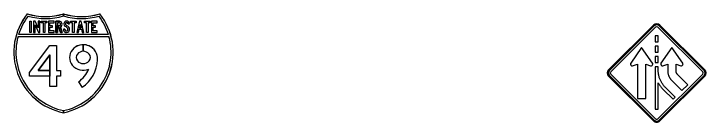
# Model space of a CAD drawing. Extents: x 658976 to 668721, y 639543 to 647196.
# Drawn here: x 668415.6 to 668720.8, y 643169.2 to 643217.2 of the extents above; entities that cross this region are included whole.
import ezdxf

# ---------------------------------------------------------------- set-up
doc = ezdxf.new("R2010")
doc.units = 0
doc.layers.add('GSCOLORFILL', color=7, linetype='Continuous')

msp = doc.modelspace()

# ---------------------------------------------------------------- linework, layer by layer
at = {"layer": 'GSCOLORFILL'}
for p, q in [((668435.66, 643213.87), (668434.09, 643213.87)), ((668435.66, 643213.19), (668435.66, 643213.19)), ((668435.66, 643211.97), (668435.66, 643211.97)), ((668435.66, 643211.97), (668435.66, 643211.97)), ((668697.63, 643212.21), (668677.83, 643192.41)), ((668677.83, 643192.41), (668697.63, 643212.21)), ((668697.99, 643211.86), (668678.19, 643192.06)), ((668678.77, 643191.47), (668698.57, 643211.27)), ((668697.99, 643211.86), (668697.99, 643211.86)), ((668699.52, 643211.27), (668719.32, 643191.47)), ((668719.91, 643192.06), (668700.11, 643211.86)), ((668720.26, 643192.41), (668700.46, 643212.21)), ((668700.46, 643212.21), (668720.26, 643192.41)), ((668446.18, 643200.61), (668446.18, 643203.53)), ((668446.18, 643203.53), (668446.18, 643200.61)), ((668446.18, 643200.61), (668446.18, 643203.53)), ((668446.18, 643203.53), (668446.18, 643200.61)), ((668446.18, 643200.61), (668446.18, 643200.61)), ((668446.18, 643200.61), (668446.18, 643200.61)), ((668692.38, 643202.33), (668687.59, 643195.32)), ((668697.17, 643195.32), (668692.38, 643202.33)), ((668705.71, 643202.33), (668700.92, 643195.32)), ((668710.51, 643195.32), (668705.71, 643202.33)), ((668687.59, 643195.32), (668687.55, 643195.25)), ((668688.42, 643194.21), (668690.55, 643194.9)), ((668690.55, 643194.9), (668690.55, 643179.67)), ((668694.21, 643179.67), (668694.21, 643194.9)), ((668694.21, 643194.9), (668696.34, 643194.21)), ((668700.92, 643195.32), (668700.89, 643195.25)), ((668701.76, 643194.21), (668703.88, 643194.9)), ((668703.88, 643194.9), (668703.88, 643192.19)), ((668707.55, 643192.26), (668707.55, 643194.9)), ((668707.55, 643194.9), (668709.67, 643194.21)), ((668699.7, 643192.1), (668699.7, 643193.66)), ((668719.91, 643192.06), (668719.91, 643192.06)), ((668677.83, 643189.58), (668697.63, 643169.78)), ((668697.63, 643169.78), (668677.83, 643189.58)), ((668678.19, 643189.94), (668697.98, 643170.14)), ((668678.19, 643189.94), (668678.19, 643189.94)), ((668698.57, 643170.73), (668678.77, 643190.53)), ((668719.32, 643190.53), (668699.52, 643170.73)), ((668700.11, 643170.14), (668719.91, 643189.94)), ((668700.46, 643169.78), (668720.26, 643189.58)), ((668720.26, 643189.58), (668700.46, 643169.78)), ((668712.73, 643185.82), (668708.4, 643190.15)), ((668444.02, 643187.02), (668445.72, 643184.64)), ((668444.02, 643187.02), (668445.72, 643184.64)), ((668444.02, 643187.02), (668445.72, 643184.64)), ((668699.7, 643175.02), (668699.7, 643186.65)), ((668699.7, 643186.65), (668699.88, 643186.34)), ((668705.77, 643187.6), (668710.14, 643183.23)), ((668710.14, 643183.23), (668712.73, 643185.82)), ((668701.84, 643183.74), (668706.23, 643179.35)), ((668707.17, 643180.3), (668702.78, 643184.69)), ((668690.55, 643179.67), (668694.21, 643179.67)), ((668706.23, 643179.35), (668707.17, 643180.3)), ((668698.37, 643175.02), (668699.7, 643175.02)), ((668700.11, 643170.14), (668700.11, 643170.14))]:
    msp.add_line(p, q, dxfattribs=at)
for points in [[(668437.46, 643217.2), (668437.46, 643216.25)], [(668437.46, 643216.25), (668437.46, 643217.2)], [(668434.09, 643213.87), (668434.09, 643208.99), (668434.77, 643208.99), (668434.77, 643211.28), (668435.46, 643211.28), (668436.11, 643208.99), (668436.82, 643208.99), (668436.14, 643211.39)], [(668435.66, 643213.19), (668434.77, 643213.19), (668434.77, 643208.99), (668434.09, 643208.99), (668434.09, 643213.87), (668435.66, 643213.87)], [(668435.66, 643213.19), (668434.77, 643213.19), (668434.77, 643208.99), (668434.09, 643208.99), (668434.09, 643213.87), (668435.66, 643213.87)], [(668435.66, 643213.19), (668434.77, 643213.19), (668434.77, 643211.97), (668435.66, 643211.97)], [(668439.44, 643212.7), (668440.12, 643212.7)], [(668439.44, 643212.7), (668440.12, 643212.7)], [(668439.44, 643212.7), (668440.12, 643212.7)], [(668436.14, 643211.39), (668436.82, 643208.99), (668436.11, 643208.99), (668435.46, 643211.28), (668434.77, 643211.28), (668434.77, 643211.97), (668435.66, 643211.97)], [(668436.14, 643211.39), (668436.82, 643208.99), (668436.11, 643208.99), (668435.46, 643211.28), (668434.77, 643211.28), (668434.77, 643211.97), (668435.66, 643211.97)], [(668438.07, 643210.43), (668437.38, 643210.43)], [(668438.07, 643210.43), (668437.38, 643210.43)], [(668438.07, 643210.43), (668437.38, 643210.43)], [(668417.39, 643207.16), (668457.52, 643207.16)], [(668457.25, 643208.08), (668417.66, 643208.08)], [(668699.7, 643193.66), (668698.37, 643193.66), (668698.37, 643175.02)], [(668702.78, 643184.69), (668702.54, 643184.93), (668702.31, 643185.19), (668702.09, 643185.45), (668701.88, 643185.72), (668701.67, 643185.99), (668701.48, 643186.28), (668701.29, 643186.56), (668701.12, 643186.86), (668700.94, 643187.16), (668700.79, 643187.46), (668700.64, 643187.77), (668700.51, 643188.09), (668700.38, 643188.41), (668700.26, 643188.73), (668700.16, 643189.06), (668700.07, 643189.39), (668699.98, 643189.72), (668699.91, 643190.06), (668699.85, 643190.4), (668699.8, 643190.73), (668699.76, 643191.07), (668699.73, 643191.41), (668699.71, 643191.76), (668699.7, 643192.1)], [(668703.88, 643192.19), (668703.89, 643191.92), (668703.9, 643191.7), (668703.92, 643191.47), (668703.94, 643191.3), (668703.97, 643191.08), (668704.01, 643190.85), (668704.05, 643190.68), (668704.1, 643190.47), (668704.16, 643190.26), (668704.21, 643190.09), (668704.29, 643189.88), (668704.37, 643189.68), (668704.45, 643189.49), (668704.53, 643189.31), (668704.62, 643189.15), (668704.74, 643188.93), (668704.84, 643188.76), (668704.95, 643188.59), (668705.06, 643188.43), (668705.19, 643188.27), (668705.33, 643188.08), (668705.46, 643187.93), (668705.59, 643187.78), (668705.77, 643187.6)], [(668708.4, 643190.15), (668708.27, 643190.28), (668708.22, 643190.34), (668708.17, 643190.4), (668708.09, 643190.51), (668708.05, 643190.56), (668708, 643190.63), (668707.96, 643190.69), (668707.93, 643190.75), (668707.84, 643190.91), (668707.82, 643190.94), (668707.79, 643191.01), (668707.76, 643191.08), (668707.72, 643191.18), (668707.68, 643191.28), (668707.67, 643191.31), (668707.64, 643191.41), (668707.62, 643191.52), (668707.61, 643191.55), (668707.59, 643191.68), (668707.57, 643191.79), (668707.57, 643191.83), (668707.56, 643191.94), (668707.55, 643192.06), (668707.55, 643192.26)], [(668699.88, 643186.34), (668700.06, 643186.02), (668700.25, 643185.71), (668700.45, 643185.41), (668700.66, 643185.11), (668700.88, 643184.83), (668701.11, 643184.55), (668701.34, 643184.27), (668701.59, 643184.01), (668701.84, 643183.74)], [(668437.46, 643173.4), (668437.46, 643174.33)], [(668437.46, 643174.33), (668437.46, 643173.4)], [(668437.46, 643173.41), (668437.46, 643173.4)], [(668437.46, 643173.4), (668437.46, 643173.41)]]:
    msp.add_lwpolyline(points, dxfattribs=at)
for points in [[(668422.56, 643213.87), (668423.24, 643213.87), (668423.24, 643208.99), (668422.56, 643208.99)], [(668422.56, 643213.87), (668423.24, 643213.87), (668423.24, 643208.99), (668422.56, 643208.99)], [(668422.56, 643213.87), (668423.24, 643213.87), (668423.24, 643208.99), (668422.56, 643208.99)], [(668426.47, 643208.99), (668427, 643208.99), (668427, 643213.87), (668426.32, 643213.87), (668426.32, 643210.92), (668424.94, 643213.87), (668424.27, 643213.87), (668424.27, 643208.99), (668424.95, 643208.99), (668424.95, 643212.24)], [(668426.47, 643208.99), (668427, 643208.99), (668427, 643213.87), (668426.32, 643213.87), (668426.32, 643210.92), (668424.94, 643213.87), (668424.27, 643213.87), (668424.27, 643208.99), (668424.95, 643208.99), (668424.95, 643212.24)], [(668426.47, 643208.99), (668427, 643208.99), (668427, 643213.87), (668426.32, 643213.87), (668426.32, 643210.92), (668424.94, 643213.87), (668424.27, 643213.87), (668424.27, 643208.99), (668424.95, 643208.99), (668424.95, 643212.24)], [(668428.56, 643213.19), (668427.66, 643213.19), (668427.66, 643213.87), (668430.15, 643213.87), (668430.15, 643213.19), (668429.25, 643213.19), (668429.25, 643208.99), (668428.56, 643208.99)], [(668428.56, 643213.19), (668427.66, 643213.19), (668427.66, 643213.87), (668430.15, 643213.87), (668430.15, 643213.19), (668429.25, 643213.19), (668429.25, 643208.99), (668428.56, 643208.99)], [(668428.56, 643213.19), (668427.66, 643213.19), (668427.66, 643213.87), (668430.15, 643213.87), (668430.15, 643213.19), (668429.25, 643213.19), (668429.25, 643208.99), (668428.56, 643208.99)], [(668431.49, 643209.67), (668431.49, 643211.24), (668432.56, 643211.24), (668432.56, 643211.92), (668431.49, 643211.92), (668431.49, 643213.19), (668433.29, 643213.19), (668433.29, 643213.87), (668430.8, 643213.87), (668430.8, 643208.99), (668433.29, 643208.99), (668433.29, 643209.67)], [(668431.49, 643209.67), (668431.49, 643211.24), (668432.56, 643211.24), (668432.56, 643211.92), (668431.49, 643211.92), (668431.49, 643213.19), (668433.29, 643213.19), (668433.29, 643213.87), (668430.8, 643213.87), (668430.8, 643208.99), (668433.29, 643208.99), (668433.29, 643209.67)], [(668431.49, 643209.67), (668431.49, 643211.24), (668432.56, 643211.24), (668432.56, 643211.92), (668431.49, 643211.92), (668431.49, 643213.19), (668433.29, 643213.19), (668433.29, 643213.87), (668430.8, 643213.87), (668430.8, 643208.99), (668433.29, 643208.99), (668433.29, 643209.67)], [(668441.44, 643213.19), (668440.54, 643213.19), (668440.54, 643213.87), (668443.03, 643213.87), (668443.03, 643213.19), (668442.13, 643213.19), (668442.13, 643208.99), (668441.44, 643208.99)], [(668441.44, 643213.19), (668440.54, 643213.19), (668440.54, 643213.87), (668443.03, 643213.87), (668443.03, 643213.19), (668442.13, 643213.19), (668442.13, 643208.99), (668441.44, 643208.99)], [(668441.44, 643213.19), (668440.54, 643213.19), (668440.54, 643213.87), (668443.03, 643213.87), (668443.03, 643213.19), (668442.13, 643213.19), (668442.13, 643208.99), (668441.44, 643208.99)], [(668444.35, 643210.33), (668445.4, 643210.33), (668445.73, 643208.99), (668446.44, 643208.99), (668445.22, 643213.87), (668444.53, 643213.87), (668443.31, 643208.99), (668444.02, 643208.99)], [(668444.88, 643211.02), (668444.52, 643211.02), (668444.88, 643212.42), (668445.23, 643211.02), (668444.88, 643211.02), (668444.88, 643210.33), (668445.4, 643210.33), (668445.73, 643208.99), (668446.44, 643208.99), (668445.22, 643213.87), (668444.53, 643213.87), (668443.31, 643208.99), (668444.02, 643208.99), (668444.35, 643210.33), (668444.88, 643210.33)], [(668444.88, 643211.02), (668444.52, 643211.02), (668444.88, 643212.42), (668445.23, 643211.02), (668444.88, 643211.02), (668444.88, 643210.33), (668445.4, 643210.33), (668445.73, 643208.99), (668446.44, 643208.99), (668445.22, 643213.87), (668444.53, 643213.87), (668443.31, 643208.99), (668444.02, 643208.99), (668444.35, 643210.33), (668444.88, 643210.33)], [(668447.62, 643213.19), (668446.72, 643213.19), (668446.72, 643213.87), (668449.21, 643213.87), (668449.21, 643213.19), (668448.31, 643213.19), (668448.31, 643208.99), (668447.62, 643208.99)], [(668447.62, 643213.19), (668446.72, 643213.19), (668446.72, 643213.87), (668449.21, 643213.87), (668449.21, 643213.19), (668448.31, 643213.19), (668448.31, 643208.99), (668447.62, 643208.99)], [(668447.62, 643213.19), (668446.72, 643213.19), (668446.72, 643213.87), (668449.21, 643213.87), (668449.21, 643213.19), (668448.31, 643213.19), (668448.31, 643208.99), (668447.62, 643208.99)], [(668450.55, 643209.67), (668450.55, 643211.24), (668451.62, 643211.24), (668451.62, 643211.92), (668450.55, 643211.92), (668450.55, 643213.19), (668452.36, 643213.19), (668452.36, 643213.87), (668449.87, 643213.87), (668449.87, 643208.99), (668452.36, 643208.99), (668452.36, 643209.67)], [(668450.55, 643209.67), (668450.55, 643211.24), (668451.62, 643211.24), (668451.62, 643211.92), (668450.55, 643211.92), (668450.55, 643213.19), (668452.36, 643213.19), (668452.36, 643213.87), (668449.87, 643213.87), (668449.87, 643208.99), (668452.36, 643208.99), (668452.36, 643209.67)], [(668450.55, 643209.67), (668450.55, 643211.24), (668451.62, 643211.24), (668451.62, 643211.92), (668450.55, 643211.92), (668450.55, 643213.19), (668452.36, 643213.19), (668452.36, 643213.87), (668449.87, 643213.87), (668449.87, 643208.99), (668452.36, 643208.99), (668452.36, 643209.67)], [(668445.23, 643211.02), (668444.88, 643212.42), (668444.52, 643211.02)], [(668698.37, 643204.84), (668699.7, 643204.84), (668699.7, 643207.5), (668698.37, 643207.5), (668698.37, 643204.84)], [(668431.44, 643184.96), (668431.44, 643189.52), (668422.4, 643189.52), (668422.4, 643191.25), (668431.44, 643203.21), (668434.36, 643203.21), (668434.36, 643192.08), (668436.09, 643192.08), (668436.09, 643189.52), (668434.36, 643189.52), (668434.36, 643184.96)], [(668436.09, 643192.08), (668436.09, 643189.52), (668434.36, 643189.52), (668434.36, 643184.96), (668431.44, 643184.96), (668431.44, 643198.97), (668426.23, 643192.08), (668431.44, 643192.08), (668431.44, 643189.52), (668422.4, 643189.52), (668422.4, 643191.25), (668431.44, 643203.21), (668434.36, 643203.21), (668434.36, 643192.08)], [(668436.09, 643192.08), (668436.09, 643189.52), (668434.36, 643189.52), (668434.36, 643184.96), (668431.44, 643184.96), (668431.44, 643198.97), (668426.23, 643192.08), (668431.44, 643192.08), (668431.44, 643189.52), (668422.4, 643189.52), (668422.4, 643191.25), (668431.44, 643203.21), (668434.36, 643203.21), (668434.36, 643192.08)], [(668698.37, 643200.17), (668699.7, 643200.17), (668699.7, 643202.83), (668698.37, 643202.83), (668698.37, 643200.17)], [(668426.23, 643192.08), (668431.44, 643198.97), (668431.44, 643192.08)], [(668698.37, 643195.66), (668699.7, 643195.66), (668699.7, 643198.32), (668698.37, 643198.32), (668698.37, 643195.66)]]:
    msp.add_lwpolyline(points, close=True, dxfattribs=at)
for centre, radius, start, end in [((668442.93, 643200.22), 27.38, 141.6689, 258.4631), ((668442.93, 643200.22), 27.38, 141.6689, 258.4631), ((668442.93, 643200.22), 27.37, 141.6826, 258.459), ((668442.93, 643200.22), 26.46, 142.9957, 162.7366), ((668429.46, 643243.38), 27.38, 253.0091, 286.9909), ((668429.46, 643243.38), 27.38, 253.0091, 286.9909), ((668429.46, 643243.38), 27.39, 253.0228, 286.9848), ((668429.46, 643243.38), 28.29, 254.2925, 286.427), ((668431.98, 643200.22), 27.38, 281.538, 38.3311), ((668445.46, 643243.38), 27.38, 253.0102, 286.9909), ((668445.46, 643243.38), 27.38, 253.0091, 286.9909), ((668431.98, 643200.22), 27.38, 281.538, 38.3311), ((668431.98, 643200.22), 27.37, 281.5421, 38.3174), ((668445.46, 643243.38), 27.39, 253.0152, 286.9772), ((668445.46, 643243.38), 28.29, 253.574, 285.7075), ((668431.98, 643200.22), 26.46, 17.2633, 37.0042), ((668699.05, 643210.8), 2, 44.999, 134.9988), ((668699.05, 643210.8), 2, 44.999, 134.999), ((668699.05, 643210.8), 1.5, 44.999, 134.9988), ((668699.05, 643210.8), 0.667, 44.999, 134.9988), ((668442.93, 643200.22), 26.46, 164.7945, 258.0595), ((668431.98, 643200.22), 26.46, 281.9416, 15.2055), ((668688.2, 643194.9), 0.733, 151.457, 287.9745), ((668696.56, 643194.91), 0.736, 252.1612, 0.0653), ((668696.58, 643194.91), 0.719, 0.0669, 34.7051), ((668701.53, 643194.9), 0.733, 151.457, 287.9745), ((668709.9, 643194.91), 0.736, 252.1612, 0.0653), ((668709.91, 643194.91), 0.719, 0.0669, 34.7051), ((668679.25, 643191), 2, 134.9988, 224.999), ((668679.25, 643191), 2, 134.999, 224.999), ((668679.25, 643191), 1.5, 134.9988, 224.999), ((668679.25, 643191), 0.667, 134.9988, 224.999), ((668718.85, 643191), 0.667, 314.9992, 44.9988), ((668718.85, 643191), 1.5, 314.9992, 44.9988), ((668718.85, 643191), 2, 314.9992, 44.9988), ((668718.85, 643191), 2, 314.999, 44.999), ((668699.05, 643171.2), 2, 224.999, 314.9992), ((668699.05, 643171.2), 2, 224.999, 314.999), ((668699.05, 643171.2), 1.5, 224.999, 314.9992), ((668699.05, 643171.2), 0.667, 224.999, 314.9992)]:
    msp.add_arc(centre, radius, start, end, dxfattribs=at)
for centre, major_axis, ratio, start_param, end_param in [((668435.66, 643212.73), (0, 1.15), 0.999996, 4.954755, 6.283185), ((668435.66, 643212.73), (0, 1.15), 0.999996, 4.954755, 6.283185), ((668435.66, 643212.73), (0, 1.15), 0.999996, 4.954755, 6.283185), ((668435.66, 643212.73), (0, 0.464), 0.999996, 4.954755, 6.283185), ((668435.66, 643212.73), (0, 0.464), 0.999996, 4.954755, 6.283185), ((668435.66, 643212.73), (0, 0.464), 0.999996, 4.954755, 6.283185), ((668435.07, 643212.58), (0, 1.07), 0.999996, 4.470023, 4.954755), ((668435.07, 643212.58), (0, 1.07), 0.999996, 4.470023, 4.954755), ((668435.07, 643212.58), (0, 1.07), 0.999996, 4.470023, 4.954755), ((668435.07, 643212.58), (0, 1.76), 0.999996, 4.470023, 4.954755), ((668435.07, 643212.58), (0, 1.76), 0.999996, 4.470023, 4.954755), ((668435.07, 643212.58), (0, 1.76), 0.999996, 4.470023, 4.954755), ((668438.88, 643212.7), (0, 1.26), 0.999999, 6.283184, 7.853982), ((668438.88, 643212.7), (0, 1.26), 0.999999, 6.283184, 7.853982), ((668438.88, 643212.7), (0, 1.26), 0.999999, 6.283184, 7.853982), ((668438.89, 643212.7), (0, 1.26), 0.999999, 1.570796, 2.321595), ((668438.89, 643212.7), (0, 1.26), 0.999999, 1.570796, 2.321595), ((668438.89, 643212.7), (0, 1.26), 0.999999, 1.570796, 2.321595), ((668438.88, 643212.7), (0, 0.575), 0.999999, 6.283183, 7.853981), ((668438.88, 643212.7), (0, 0.575), 0.999999, 6.283183, 7.853981), ((668438.88, 643212.7), (0, 0.575), 0.999999, 6.283183, 7.853981), ((668438.89, 643212.7), (0, 0.577), 0.999999, 1.570796, 2.321595), ((668438.89, 643212.7), (0, 0.577), 0.999999, 1.570796, 2.321595), ((668438.89, 643212.7), (0, 0.577), 0.999999, 1.570796, 2.321595), ((668438.88, 643212.74), (0, 1.22), 0.999999, 5.561989, 6.283185), ((668438.88, 643212.74), (0, 1.22), 0.999999, 5.561989, 6.283185), ((668438.88, 643212.74), (0, 1.22), 0.999999, 5.561989, 6.283185), ((668438.88, 643212.74), (0, 0.532), 0.999999, 5.561989, 6.283185), ((668438.88, 643212.74), (0, 0.532), 0.999999, 5.561989, 6.283185), ((668438.88, 643212.74), (0, 0.532), 0.999999, 5.561989, 6.283185), ((668438.84, 643212.7), (0, 0.593), 0.999999, 4.712389, 5.561989), ((668438.84, 643212.7), (0, 0.593), 0.999999, 4.712389, 5.561989), ((668438.84, 643212.7), (0, 0.593), 0.999999, 4.712389, 5.561989), ((668438.84, 643212.7), (0, 1.28), 0.999999, 4.712389, 5.561989), ((668438.84, 643212.7), (0, 1.28), 0.999999, 4.712389, 5.561989), ((668438.84, 643212.7), (0, 1.28), 0.999999, 4.712389, 5.561989), ((668435.66, 643212.43), (0, 0.464), 0.999996, 3.141593, 4.470023), ((668435.66, 643212.43), (0, 0.464), 0.999996, 3.141593, 4.470023), ((668435.66, 643212.43), (0, 0.464), 0.999996, 3.141593, 4.470023), ((668435.66, 643212.43), (0, 1.15), 0.999996, 3.574819, 4.470023), ((668435.66, 643212.43), (0, 1.15), 0.999996, 3.574819, 4.470023), ((668435.66, 643212.43), (0, 1.15), 0.999996, 3.574819, 4.470023), ((668439.19, 643210.43), (0, 1.8), 0.999999, 1.570808, 1.909921), ((668439.19, 643210.43), (0, 1.8), 0.999999, 1.570808, 1.909921), ((668439.19, 643210.43), (0, 1.8), 0.999999, 1.570808, 1.909921), ((668438.88, 643210.32), (0, 1.47), 0.999999, 1.909925, 2.431476), ((668438.88, 643210.32), (0, 1.47), 0.999999, 1.909925, 2.431476), ((668438.88, 643210.32), (0, 1.47), 0.999999, 1.909925, 2.431476), ((668439.09, 643212.9), (0, 1.55), 0.999999, 2.321595, 2.56746), ((668439.09, 643212.9), (0, 1.55), 0.999999, 2.321595, 2.56746), ((668439.09, 643212.9), (0, 1.55), 0.999999, 2.321595, 2.56746), ((668439.19, 643210.43), (0, 1.12), 0.999999, 1.570816, 1.909918), ((668439.19, 643210.43), (0, 1.12), 0.999999, 1.570816, 1.909918), ((668439.19, 643210.43), (0, 1.12), 0.999999, 1.570816, 1.909918), ((668438.88, 643210.32), (0, 0.791), 0.999999, 1.909925, 2.431476), ((668438.88, 643210.32), (0, 0.791), 0.999999, 1.909925, 2.431476), ((668438.88, 643210.32), (0, 0.791), 0.999999, 1.909925, 2.431476), ((668423.01, 643188.02), (0, 28.07), 0.999999, 5.679143, 5.709053), ((668423.01, 643188.02), (0, 28.07), 0.999999, 5.679143, 5.709053), ((668423.01, 643188.02), (0, 28.07), 0.999999, 5.679143, 5.709053), ((668438.68, 643210.08), (0, 0.483), 0.999999, 2.431476, 2.811358), ((668438.68, 643210.08), (0, 0.483), 0.999999, 2.431476, 2.811358), ((668438.68, 643210.08), (0, 0.483), 0.999999, 2.431476, 2.811358), ((668439.09, 643212.9), (0, 0.861), 0.999999, 2.321595, 2.56746), ((668439.09, 643212.9), (0, 0.861), 0.999999, 2.321595, 2.56746), ((668439.09, 643212.9), (0, 0.861), 0.999999, 2.321595, 2.56746), ((668438.76, 643210.33), (0, 0.745), 0.999999, 2.811358, 3.141593), ((668438.76, 643210.33), (0, 0.745), 0.999999, 2.811358, 3.141593), ((668438.76, 643210.33), (0, 0.745), 0.999999, 2.811358, 3.141593), ((668423.01, 643188.02), (0, 28.76), 0.999999, 5.679143, 5.709053), ((668423.01, 643188.02), (0, 28.76), 0.999999, 5.679143, 5.709053), ((668423.01, 643188.02), (0, 28.76), 0.999999, 5.679143, 5.709053), ((668438.76, 643210.22), (0, 0.638), 0.999999, 3.141593, 3.967076), ((668438.76, 643210.22), (0, 0.638), 0.999999, 3.141593, 3.967076), ((668438.76, 643210.22), (0, 0.638), 0.999999, 3.141593, 3.967076), ((668438.15, 643209.96), (0, 1.42), 0.999999, 5.373599, 5.679143), ((668438.15, 643209.96), (0, 1.42), 0.999999, 5.373599, 5.679143), ((668438.15, 643209.96), (0, 1.42), 0.999999, 5.373599, 5.679143), ((668438.67, 643210.31), (0, 0.767), 0.999999, 3.967076, 4.552917), ((668438.67, 643210.31), (0, 0.767), 0.999999, 3.967076, 4.552917), ((668438.67, 643210.31), (0, 0.767), 0.999999, 3.967076, 4.552917), ((668438.63, 643210.34), (0, 0.804), 0.999999, 4.712389, 5.373599), ((668438.63, 643210.34), (0, 0.804), 0.999999, 4.712389, 5.373599), ((668438.63, 643210.34), (0, 0.804), 0.999999, 4.712389, 5.373599), ((668438.15, 643209.96), (0, 2.1), 0.999999, 5.373599, 5.679143), ((668438.15, 643209.96), (0, 2.1), 0.999999, 5.373599, 5.679143), ((668438.15, 643209.96), (0, 2.1), 0.999999, 5.373599, 5.679143), ((668438.49, 643210.34), (0, 0.943), 0.999999, 4.552917, 4.712389), ((668438.49, 643210.34), (0, 0.943), 0.999999, 4.552917, 4.712389), ((668438.49, 643210.34), (0, 0.943), 0.999999, 4.552917, 4.712389), ((668438.67, 643210.31), (0, 1.45), 0.999999, 3.967076, 4.552917), ((668438.67, 643210.31), (0, 1.45), 0.999999, 3.967076, 4.552917), ((668438.67, 643210.31), (0, 1.45), 0.999999, 3.967076, 4.552917), ((668438.63, 643210.34), (0, 1.49), 0.999999, 4.712389, 5.373599), ((668438.63, 643210.34), (0, 1.49), 0.999999, 4.712389, 5.373599), ((668438.63, 643210.34), (0, 1.49), 0.999999, 4.712389, 5.373599), ((668438.49, 643210.34), (0, 1.63), 0.999999, 4.552917, 4.712389), ((668438.49, 643210.34), (0, 1.63), 0.999999, 4.552917, 4.712389), ((668438.49, 643210.34), (0, 1.63), 0.999999, 4.552917, 4.712389), ((668438.68, 643210.08), (0, 1.17), 0.999999, 2.431476, 2.811358), ((668438.68, 643210.08), (0, 1.17), 0.999999, 2.431476, 2.811358), ((668438.68, 643210.08), (0, 1.17), 0.999999, 2.431476, 2.811358), ((668438.76, 643210.33), (0, 1.43), 0.999999, 2.811358, 3.141593), ((668438.76, 643210.33), (0, 1.43), 0.999999, 2.811358, 3.141593), ((668438.76, 643210.33), (0, 1.43), 0.999999, 2.811358, 3.141593), ((668438.76, 643210.22), (0, 1.32), 0.999999, 3.141593, 3.967076), ((668438.76, 643210.22), (0, 1.32), 0.999999, 3.141593, 3.967076), ((668438.76, 643210.22), (0, 1.32), 0.999999, 3.141593, 3.967076), ((668446.19, 643197.2), (0, 6.33), 0.999994, 4.64468, 7.149545), ((668446.19, 643197.2), (0, 6.33), 0.999994, 0.001231, 0.86636), ((668446.19, 643197.2), (0, 6.33), 0.999994, 0.001231, 0.86636), ((668446.19, 643197.2), (0, 6.33), 0.999994, 4.64468, 6.284272), ((668446.19, 643197.2), (0, 6.33), 0.999994, 4.64468, 6.284272), ((668445.4, 643197.87), (0, 5.29), 0.999994, 0.86636, 2.268543), ((668445.4, 643197.87), (0, 5.29), 0.999994, 0.86636, 2.268543), ((668445.4, 643197.87), (0, 5.29), 0.999994, 0.86636, 2.268543), ((668446.18, 643197.21), (0, 3.39), 0.999994, 5.410135, 7.156235), ((668446.18, 643197.21), (0, 3.39), 0.999994, 0.000269, 0.87305), ((668446.18, 643197.21), (0, 3.39), 0.999994, 0.000269, 0.87305), ((668446.18, 643197.21), (0, 3.39), 0.999994, 5.410135, 6.283185), ((668446.18, 643197.21), (0, 3.39), 0.999994, 5.410135, 6.283185), ((668445.4, 643197.87), (0, 2.37), 0.999994, 0.87305, 2.268543), ((668445.4, 643197.87), (0, 2.37), 0.999994, 0.87305, 2.268543), ((668445.4, 643197.87), (0, 2.37), 0.999994, 0.87305, 2.268543), ((668446.96, 643197.87), (0, 2.37), 0.999994, 4.014643, 5.410135), ((668446.96, 643197.87), (0, 2.37), 0.999994, 4.014643, 5.410135), ((668446.96, 643197.87), (0, 2.37), 0.999994, 4.014643, 5.410135), ((668446.18, 643198.53), (0, 6.31), 0.999994, 2.268543, 3.529077), ((668446.18, 643198.53), (0, 6.31), 0.999994, 2.268543, 3.529077), ((668446.18, 643198.53), (0, 6.31), 0.999994, 2.268543, 3.529077), ((668446.18, 643198.53), (0, 3.39), 0.999994, 2.268543, 4.014643), ((668446.18, 643198.53), (0, 3.39), 0.999994, 2.268543, 4.014643), ((668446.18, 643198.53), (0, 3.39), 0.999994, 2.268543, 4.014643), ((668436.3, 643197.87), (0, 16.24), 0.999994, 3.760338, 4.64468), ((668436.3, 643197.87), (0, 16.24), 0.999994, 3.760338, 4.64468), ((668436.3, 643197.87), (0, 16.24), 0.999994, 3.760338, 4.64468), ((668436.3, 643197.87), (0, 13.32), 0.999994, 3.760338, 4.312274), ((668436.3, 643197.87), (0, 13.32), 0.999994, 3.760338, 4.312274), ((668436.3, 643197.87), (0, 13.32), 0.999994, 3.760338, 4.312274)]:
    msp.add_ellipse(centre, major_axis=major_axis, ratio=ratio, start_param=start_param, end_param=end_param, dxfattribs=at)

doc.saveas('drawing.dxf')
